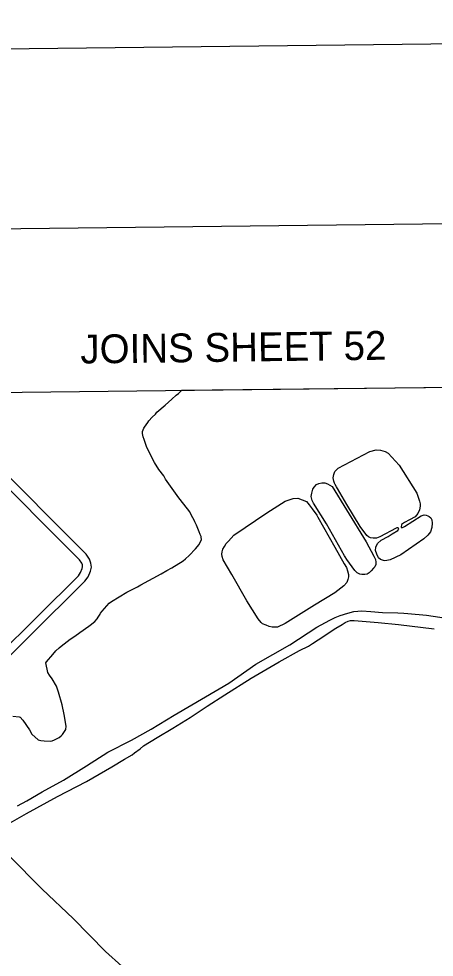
# Model space of a CAD drawing. Extents: x 3683402 to 3721514, y 487807 to 513565.
# Drawn here: x 3711647 to 3713089, y 509723 to 512982 of the extents above; entities that cross this region are included whole.
import ezdxf

# ---------------------------------------------------------------- set-up
doc = ezdxf.new("R2010")
doc.units = 0
for name, color, linetype in [('G-ANNO-NPLT', 7, 'Continuous'), ('V-ANNO-SYMB', 7, 'Continuous'), ('V-ANNO-TEXT', 7, 'Continuous'), ('V-GRID-FRAM', 7, 'Continuous'), ('V-ROAD-CNTR', 7, 'Continuous'), ('V-SITE-VEGE', 7, 'Continuous'), ('V-TOPO-SHOR', 7, 'Continuous')]:
    doc.layers.add(name, color=color, linetype=linetype)

msp = doc.modelspace()

# ---------------------------------------------------------------- linework, layer by layer
at = {"layer": 'G-ANNO-NPLT'}
msp.add_lwpolyline([(3684266.3, 488390.6), (3720930.5, 488816.8), (3720649.6, 512981.8), (3683985.4, 512555.6)], close=True, dxfattribs=at)
at = {"layer": 'V-ANNO-SYMB'}
msp.add_lwpolyline([(3687009, 489047.6), (3720089.9, 489432.1), (3719823.5, 512347.2), (3686742.6, 511962.6), (3687009, 489047.6)], dxfattribs=at)
at = {"layer": 'V-GRID-FRAM'}
msp.add_lwpolyline([(3687448, 511403.5), (3719130.8, 511772.1), (3719350.3, 493590.7), (3687651.7, 493221.8), (3687448, 511403.5)], dxfattribs=at)
at = {"layer": 'V-ROAD-CNTR'}
for points in [[(3711428.3, 510626.5), (3711853.6, 511047.9), (3711861.1, 511058.4), (3711867.4, 511072.7), (3711868.6, 511078.6), (3711867.8, 511085.4), (3711865.8, 511091.8), (3711857.9, 511102.5), (3711518.4, 511442.4), (3711280.2, 511684.1)], [(3711290.6, 510447.8), (3711876.5, 511028.4), (3711887.3, 511043.4), (3711896.2, 511063.6), (3711899, 511077.3), (3711897.2, 511091.8), (3711892.9, 511105.5), (3711880.8, 511122.1), (3711539.7, 511463.6)]]:
    msp.add_lwpolyline(points, dxfattribs=at)
at = {"layer": 'V-SITE-VEGE'}
for p, q in [((3712193.7, 511674.2), (3712201.4, 511680.5)), ((3712201.4, 511680.5), (3712212.5, 511691.6)), ((3712212.5, 511691.6), (3713302.8, 511704.3)), ((3712154.5, 511640.6), (3712178.7, 511660.5)), ((3712178.7, 511660.5), (3712193.7, 511674.2)), ((3712121, 511609.3), (3712126.2, 511615.2)), ((3712126.2, 511615.2), (3712154.5, 511640.6)), ((3712083.6, 511563.5), (3712095.1, 511580.3)), ((3712095.1, 511580.3), (3712098.3, 511585.3)), ((3712098.3, 511585.3), (3712110.2, 511598)), ((3712110.2, 511598), (3712121, 511609.3)), ((3712076.5, 511542.1), (3712076.7, 511549.1)), ((3712076.7, 511549.1), (3712081.5, 511559.6)), ((3712081.5, 511559.6), (3712083.6, 511563.5)), ((3712079.2, 511530), (3712076.5, 511542.1)), ((3712082.5, 511520.3), (3712079.2, 511530)), ((3712091.3, 511492.9), (3712082.5, 511520.3)), ((3712101.3, 511473.6), (3712091.3, 511492.9)), ((3712109, 511458.3), (3712101.3, 511473.6)), ((3712118.5, 511440.9), (3712109, 511458.3)), ((3712133, 511416.4), (3712118.5, 511440.9)), ((3712150.5, 511394.3), (3712133, 511416.4)), ((3712155.3, 511385.1), (3712150.5, 511394.3)), ((3712156.7, 511383.6), (3712155.3, 511385.1)), ((3712173.7, 511358.5), (3712156.7, 511383.6)), ((3712184.8, 511342.6), (3712173.7, 511358.5)), ((3712202.3, 511318.5), (3712184.8, 511342.6)), ((3712232.9, 511280.5), (3712202.3, 511318.5)), ((3712240.7, 511269.7), (3712232.9, 511280.5)), ((3712246.8, 511256.5), (3712240.7, 511269.7)), ((3712250.7, 511248.9), (3712246.8, 511256.5)), ((3712255.5, 511240.7), (3712250.7, 511248.9)), ((3712258.3, 511235.1), (3712255.5, 511240.7)), ((3712261.7, 511228.5), (3712258.3, 511235.1)), ((3712264.1, 511223.4), (3712261.7, 511228.5)), ((3712273, 511200.5), (3712264.1, 511223.4)), ((3712276.8, 511191.3), (3712273, 511200.5)), ((3712280.1, 511184.2), (3712276.8, 511191.3)), ((3712272.8, 511155.8), (3712280.8, 511173.1)), ((3712280.5, 511181.7), (3712280.1, 511184.2)), ((3712280.8, 511173.1), (3712280.5, 511181.7)), ((3712238.1, 511117.5), (3712260.4, 511141.5)), ((3712260.4, 511141.5), (3712272.8, 511155.8)), ((3712177.7, 511075.3), (3712218, 511099.9)), ((3712218, 511099.9), (3712226.2, 511106.2)), ((3712226.2, 511106.2), (3712238.1, 511117.5)), ((3712140.9, 511054.2), (3712160.3, 511065.7)), ((3712160.3, 511065.7), (3712177.7, 511075.3)), ((3712071, 511016.3), (3712140.9, 511054.2)), ((3712022.5, 510990.5), (3712058.8, 511009.6)), ((3712058.8, 511009.6), (3712071, 511016.3)), ((3711968.4, 510958.8), (3712022.5, 510990.5)), ((3711935.8, 510924.4), (3711961.2, 510952.9)), ((3711961.2, 510952.9), (3711968.4, 510958.8)), ((3711910.7, 510888.9), (3711919, 510897.7)), ((3711919, 510897.7), (3711922.2, 510903.7)), ((3711922.2, 510903.7), (3711929.5, 510914.5)), ((3711929.5, 510914.5), (3711931.1, 510918)), ((3711931.1, 510918), (3711935.8, 510924.4)), ((3711858.4, 510851.1), (3711890.2, 510872.9)), ((3711890.2, 510872.9), (3711894.8, 510875.7)), ((3711894.8, 510875.7), (3711910.7, 510888.9)), ((3711825.6, 510827.3), (3711841, 510838)), ((3711841, 510838), (3711858.4, 510851.1)), ((3711787.1, 510797.7), (3711793.8, 510803.5)), ((3711793.8, 510803.5), (3711825.6, 510827.3)), ((3711743.1, 510748.6), (3711764.9, 510774.1)), ((3711764.9, 510774.1), (3711775.8, 510786.4)), ((3711775.8, 510786.4), (3711787.1, 510797.7)), ((3711740.5, 510745.1), (3711743.1, 510748.6)), ((3711747.6, 510711.8), (3711740.5, 510745.1)), ((3711752.9, 510702.1), (3711747.6, 510711.8)), ((3711763.1, 510689.2), (3711752.9, 510702.1)), ((3711777.5, 510664.7), (3711763.1, 510689.2)), ((3711781.8, 510654), (3711777.5, 510664.7)), ((3711784.5, 510642.9), (3711781.8, 510654)), ((3711796.9, 510599.3), (3711784.5, 510642.9)), ((3711804.1, 510566), (3711796.9, 510599.3)), ((3711626.4, 510560.1), (3711648.5, 510558)), ((3711648.5, 510558), (3711651.5, 510556.5)), ((3711651.5, 510556.5), (3711660.8, 510546.7)), ((3711660.8, 510546.7), (3711683.5, 510512.4)), ((3711811, 510525.5), (3711804.1, 510566)), ((3711683.5, 510512.4), (3711692.6, 510497.5)), ((3711798.2, 510496.2), (3711809.7, 510514)), ((3711809.7, 510514), (3711811, 510525.5)), ((3711692.6, 510497.5), (3711714.2, 510478.4)), ((3711714.2, 510478.4), (3711723.7, 510476.1)), ((3711723.7, 510476.1), (3711735.2, 510474.3)), ((3711735.2, 510474.3), (3711757.3, 510473.2)), ((3711757.3, 510473.2), (3711762.9, 510474.5)), ((3711762.9, 510474.5), (3711770.5, 510477.4)), ((3711770.5, 510477.4), (3711787.4, 510486.5)), ((3711787.4, 510486.5), (3711794, 510491.3)), ((3711794, 510491.3), (3711798.2, 510496.2))]:
    msp.add_line(p, q, dxfattribs=at)
for points in [[(3712957.7, 511213.1), (3712900.8, 511183.1), (3712888.5, 511178.7), (3712876.8, 511177.9), (3712867.5, 511179.9), (3712860.6, 511183), (3712854.8, 511187.2), (3712831.7, 511218.8), (3712786.4, 511294.7), (3712753.5, 511350.5), (3712749.5, 511356.4), (3712745.7, 511364.1), (3712742.9, 511368.8), (3712740.7, 511376.5), (3712738.7, 511387.6), (3712740.2, 511399.3), (3712744.5, 511410.2), (3712755.9, 511421), (3712865.5, 511478.9), (3712887.8, 511484.7), (3712903, 511483.7), (3712919.2, 511478.6), (3712929, 511473.1), (3712967.6, 511431.8), (3713029.2, 511334.4), (3713038.4, 511306.1), (3713039.9, 511297.9), (3713040.3, 511289.1), (3713037.6, 511276.4), (3713032.6, 511264.2), (3713022.9, 511252.2), (3713003.4, 511242.2), (3712985.7, 511232.8), (3712975.5, 511226.1), (3712974.1, 511216.7), (3712977, 511213.8), (3712985.8, 511218.2), (3713043.5, 511255.8), (3713054.1, 511259.6), (3713061.1, 511258.2), (3713066.8, 511256.3), (3713072, 511253.9), (3713077.1, 511248.5), (3713080.5, 511242), (3713082.5, 511230.2), (3713080.4, 511215.1), (3713075.9, 511200.6), (3713067.4, 511188.6), (3713053.6, 511175.5), (3712972.8, 511120.4), (3712936.1, 511103.3), (3712924.4, 511100.7), (3712917.9, 511099.7), (3712913.3, 511101), (3712902.2, 511103.6), (3712896, 511109.6), (3712889.9, 511122.1), (3712885.6, 511135.6), (3712886.5, 511146.7), (3712892.1, 511159.9), (3712905.2, 511170.7), (3712928.9, 511183.5), (3712943.7, 511193.6), (3712963.3, 511204.8), (3712966.3, 511209.4), (3712965.8, 511212.3), (3712964.1, 511214.1), (3712960, 511213.6), (3712957.7, 511213.1)], [(3712777.6, 511116.3), (3712715.8, 511227.7), (3712669.8, 511299.5), (3712665.4, 511309), (3712661.7, 511323.1), (3712664.3, 511334.7), (3712668.2, 511348.6), (3712671.9, 511355.5), (3712680.3, 511364.7), (3712688.5, 511367.9), (3712699.1, 511370), (3712709, 511370.3), (3712718.3, 511367.1), (3712734.4, 511358), (3712784.2, 511276.7), (3712852.5, 511165.7), (3712879.2, 511115.3), (3712885.9, 511104.1), (3712886.8, 511094.7), (3712886.6, 511086.5), (3712882.9, 511079), (3712878.7, 511073.9), (3712870.9, 511065.3), (3712863.7, 511057.4), (3712856.5, 511053.5), (3712848.9, 511051.9), (3712838.4, 511051.6), (3712831.4, 511053), (3712822.2, 511057.3), (3712813.1, 511065.7), (3712786.1, 511104.4), (3712779.9, 511113.3), (3712777.6, 511116.3)], [(3712684.9, 511250.7), (3712744, 511146.4), (3712776.9, 511089.4), (3712784.2, 511076.4), (3712788.5, 511065.2), (3712791.7, 511052.3), (3712792.1, 511043.5), (3712789.5, 511034.2), (3712785.7, 511024.4), (3712774.9, 511012.4), (3712743.9, 510988.7), (3712673.3, 510945), (3712571.7, 510881.8), (3712544.6, 510869.6), (3712535.2, 510868.7), (3712527, 510868.9), (3712516.6, 510871.5), (3712505.6, 510875.9), (3712493.5, 510880.9), (3712488.3, 510885.1), (3712478.2, 510898.2), (3712438.9, 510960), (3712386.5, 511051.9), (3712356.9, 511103.5), (3712353.1, 511114.7), (3712352.2, 511122.3), (3712353, 511130.4), (3712355.5, 511139.7), (3712360.5, 511149.5), (3712367.1, 511159.2), (3712374.4, 511167.2), (3712384, 511178.7), (3712393.6, 511188.3), (3712508.4, 511266.4), (3712571.9, 511306.2), (3712599, 511315.4), (3712616, 511316.7), (3712631, 511311.7), (3712645.4, 511305.4), (3712655.6, 511294.1), (3712665.2, 511279.8), (3712681.6, 511258.4), (3712684.9, 511250.7)]]:
    msp.add_lwpolyline(points, dxfattribs=at)
at = {"layer": 'V-TOPO-SHOR'}
for points in [[(3712957.7, 511213.1), (3712900.8, 511183.1), (3712888.5, 511178.7), (3712876.8, 511177.9), (3712867.5, 511179.9), (3712860.6, 511183), (3712854.8, 511187.2), (3712831.7, 511218.8), (3712786.4, 511294.7), (3712753.5, 511350.5), (3712749.5, 511356.4), (3712745.7, 511364.1), (3712742.9, 511368.8), (3712740.7, 511376.5), (3712738.7, 511387.6), (3712740.2, 511399.3), (3712744.5, 511410.2), (3712755.9, 511421), (3712865.5, 511478.9), (3712887.8, 511484.7), (3712903, 511483.7), (3712919.2, 511478.6), (3712929, 511473.1), (3712967.6, 511431.8), (3713029.2, 511334.4), (3713038.4, 511306.1), (3713039.9, 511297.9), (3713040.3, 511289.1), (3713037.6, 511276.4), (3713032.6, 511264.2), (3713022.9, 511252.2), (3713003.4, 511242.2), (3712985.7, 511232.8), (3712975.5, 511226.1), (3712974.1, 511216.7), (3712977, 511213.8), (3712985.8, 511218.2), (3713043.5, 511255.8), (3713054.1, 511259.6), (3713061.1, 511258.2), (3713066.8, 511256.3), (3713072, 511253.9), (3713077.1, 511248.5), (3713080.5, 511242), (3713082.5, 511230.2), (3713080.4, 511215.1), (3713075.9, 511200.6), (3713067.4, 511188.6), (3713053.6, 511175.5), (3712972.8, 511120.4), (3712936.1, 511103.3), (3712924.4, 511100.7), (3712917.9, 511099.7), (3712913.3, 511101), (3712902.2, 511103.6), (3712896, 511109.6), (3712889.9, 511122.1), (3712885.6, 511135.6), (3712886.5, 511146.7), (3712892.1, 511159.9), (3712905.2, 511170.7), (3712928.9, 511183.5), (3712943.7, 511193.6), (3712963.3, 511204.8), (3712966.3, 511209.4), (3712965.8, 511212.3), (3712964.1, 511214.1), (3712960, 511213.6), (3712957.7, 511213.1)], [(3712777.6, 511116.3), (3712715.8, 511227.7), (3712669.8, 511299.5), (3712665.4, 511309), (3712661.7, 511323.1), (3712664.3, 511334.7), (3712668.2, 511348.6), (3712671.9, 511355.5), (3712680.3, 511364.7), (3712688.5, 511367.9), (3712699.1, 511370), (3712709, 511370.3), (3712718.3, 511367.1), (3712734.4, 511358), (3712784.2, 511276.7), (3712852.5, 511165.7), (3712879.2, 511115.3), (3712885.9, 511104.1), (3712886.8, 511094.7), (3712886.6, 511086.5), (3712882.9, 511079), (3712878.7, 511073.9), (3712870.9, 511065.3), (3712863.7, 511057.4), (3712856.5, 511053.5), (3712848.9, 511051.9), (3712838.4, 511051.6), (3712831.4, 511053), (3712822.2, 511057.3), (3712813.1, 511065.7), (3712786.1, 511104.4), (3712779.9, 511113.3), (3712777.6, 511116.3)], [(3712684.9, 511250.7), (3712744, 511146.4), (3712776.9, 511089.4), (3712784.2, 511076.4), (3712788.5, 511065.2), (3712791.7, 511052.3), (3712792.1, 511043.5), (3712789.5, 511034.2), (3712785.7, 511024.4), (3712774.9, 511012.4), (3712743.9, 510988.7), (3712673.3, 510945), (3712571.7, 510881.8), (3712544.6, 510869.6), (3712535.2, 510868.7), (3712527, 510868.9), (3712516.6, 510871.5), (3712505.6, 510875.9), (3712493.5, 510880.9), (3712488.3, 510885.1), (3712478.2, 510898.2), (3712438.9, 510960), (3712386.5, 511051.9), (3712356.9, 511103.5), (3712353.1, 511114.7), (3712352.2, 511122.3), (3712353, 511130.4), (3712355.5, 511139.7), (3712360.5, 511149.5), (3712367.1, 511159.2), (3712374.4, 511167.2), (3712384, 511178.7), (3712393.6, 511188.3), (3712508.4, 511266.4), (3712571.9, 511306.2), (3712599, 511315.4), (3712616, 511316.7), (3712631, 511311.7), (3712645.4, 511305.4), (3712655.6, 511294.1), (3712665.2, 511279.8), (3712681.6, 511258.4), (3712684.9, 511250.7)], [(3711642.1, 510248.6), (3711675.2, 510266.4), (3711728, 510297.1), (3711801.5, 510338.4), (3711881.6, 510387.6), (3711956.4, 510435.3), (3712038.7, 510476.9), (3712106.3, 510514.8), (3712186.4, 510564.1), (3712294.9, 510627.2), (3712375.6, 510675.2), (3712470.1, 510740.5), (3712587.5, 510807.4), (3712682, 510868.6), (3712726.4, 510893.7), (3712744.8, 510902.5), (3712762.5, 510909.6), (3712789.6, 510918.3), (3712810.7, 510923), (3712837.6, 510925.7), (3712869.7, 510923.1), (3712909.3, 510920.3), (3712963, 510918.9), (3712984, 510917.2), (3712997.9, 510916.2), (3713062.6, 510910.4), (3713147.5, 510897.7)], [(3711575.7, 510166.3), (3711674, 510221.5), (3711781.3, 510281.1), (3711881.9, 510333.3), (3711969.7, 510384.1), (3712014.2, 510411), (3712040.3, 510426), (3712048.6, 510432.8), (3712068.3, 510446.9), (3712079.6, 510457.1), (3712127.7, 510485.6), (3712181.7, 510518.1), (3712241.6, 510555), (3712300.5, 510594.3), (3712362.3, 510634.7), (3712453.7, 510691.9), (3712550.9, 510748.2), (3712622, 510787.8), (3712652.2, 510803.4), (3712667.1, 510812.9), (3712686.7, 510825.2), (3712747.3, 510865.1), (3712769.2, 510878.5), (3712780.5, 510885.8), (3712790.6, 510889.6), (3712798.8, 510892.3), (3712811, 510892), (3712894.4, 510885.1), (3712965.4, 510878), (3713089.4, 510863)], [(3711548.1, 510148.2), (3711612.8, 510075.9), (3711728.2, 509959), (3711835.3, 509857.5), (3711947.9, 509743), (3712004.3, 509691.8)]]:
    msp.add_lwpolyline(points, dxfattribs=at)

# ---------------------------------------------------------------- texts
at = {"layer": 'V-ANNO-TEXT'}
msp.add_text('JOINS SHEET 52', height=100, rotation=0.725, dxfattribs=at).set_placement((3711861.2, 511784.5))

doc.saveas('drawing.dxf')
